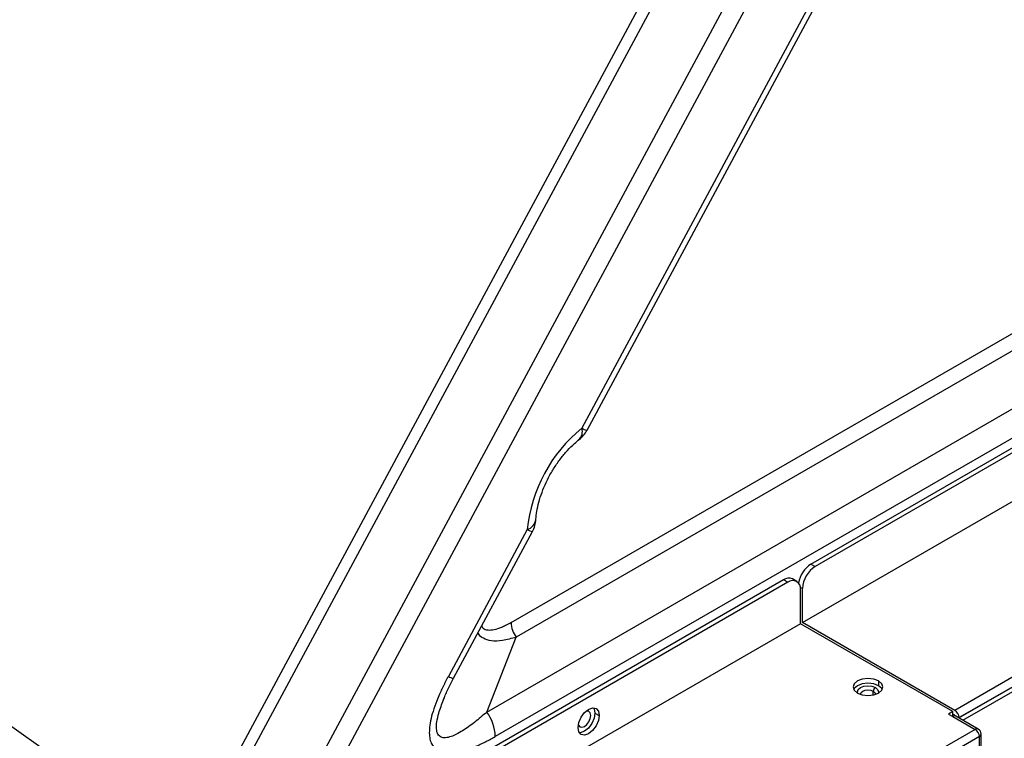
# Model space of a CAD drawing. Header units: millimetres. Extents: x 0 to 1118, y 0 to 864.
# Tile 420 of 438: x 998 to 1015, y 706 to 718. Entities that reach past the tile are written whole.
import ezdxf

# ---------------------------------------------------------------- set-up
doc = ezdxf.new("R2010")
doc.units = ezdxf.units.MM

msp = doc.modelspace()

# ---------------------------------------------------------------- linework, layer by layer
at = {"color": 7, "linetype": 'Continuous', "lineweight": 25}
for p, q in [((1005.8581, 706.1633), (1046.5941, 729.6797)), ((1046.7355, 729.2715), (1005.9996, 705.7551)), ((1007.5362, 710.8889), (1016.1753, 726.9557)), ((1012.7152, 725.9979), (1001.4327, 705.015)), ((1012.8887, 725.9105), (1001.6063, 704.9276)), ((1011.2889, 708.6452), (1041.0934, 725.851)), ((1041.1641, 725.8102), (1011.3596, 708.6044)), ((1002.5107, 704.3557), (1013.9056, 725.5477)), ((1002.8, 704.21), (1014.1949, 725.402)), ((1043.9289, 723.6425), (1013.7001, 706.1918)), ((1013.7648, 706.0658), (1044.2118, 723.6425)), ((1013.8355, 706.025), (1044.2825, 723.6017)), ((1043.9996, 723.5201), (1013.7708, 706.0693)), ((1006.2642, 707.6633), (1032.5607, 722.8439)), ((1032.6455, 722.599), (1006.349, 707.4183)), ((1011.1475, 707.6654), (1019.3733, 712.4141)), ((1000.1883, 704.2966), (990.634, 711.0344)), ((1006.535, 709.221), (1005.2126, 706.7618)), ((1005.2994, 706.7291), (1006.6218, 709.1884)), ((1011.2889, 708.6452), (1011.3596, 708.6044)), ((1011.05, 708.3539), (1010.9793, 708.3948)), ((1010.8293, 708.3799), (936.3002, 665.3552)), ((1010.9, 708.3391), (936.3709, 665.3144)), ((1010.9, 708.3391), (1010.8293, 708.3799)), ((1011.1475, 707.6654), (1011.1475, 708.237)), ((1011.1121, 707.645), (1011.1121, 708.2166)), ((1011.1121, 707.645), (936.1588, 664.3754)), ((1013.6648, 706.1714), (1011.1121, 707.645)), ((1013.7001, 706.1918), (1011.1475, 707.6654)), ((1005.8581, 706.1633), (1006.349, 707.4183)), ((1012.4203, 706.6857), (1012.4203, 706.6041)), ((1005.1327, 706.3686), (1005.1473, 706.4095)), ((1007.6685, 706.147), (1007.7392, 706.1061)), ((1013.6648, 706.1714), (1013.5941, 706.1306)), ((1013.5941, 706.1306), (1013.6648, 706.0898)), ((1013.6648, 706.0898), (1013.6648, 706.1714)), ((1013.7001, 706.1102), (1013.6648, 706.1306)), ((1013.6648, 706.0898), (1014.0395, 705.8734)), ((1013.7001, 706.1102), (1013.7001, 706.0992)), ((1014.0895, 705.8784), (1013.7148, 706.0947)), ((1014.0395, 705.8734), (939.2276, 662.6854)), ((1014.1102, 705.7509), (939.2983, 662.5629)), ((1014.1102, 644.739), (1014.1102, 705.7509)), ((1014.1395, 644.7798), (1014.1395, 705.7918))]:
    msp.add_line(p, q, dxfattribs=at)
at = {"color": 8, "linetype": 'Continuous', "lineweight": 25}
for p, q in [((1015.2926, 725.5083), (1007.4493, 710.9216)), ((1011.1085, 708.2595), (1011.1475, 708.237)), ((1012.3319, 706.4487), (1012.3319, 706.5122))]:
    msp.add_line(p, q, dxfattribs=at)
at = {"color": 7, "linetype": 'Continuous', "lineweight": 25, "flags": 128}
for points in [[(1012.4203, 706.6857), (1012.3392, 706.717), (1012.2435, 706.728), (1012.1478, 706.717), (1012.0667, 706.6857), (1012.0125, 706.6389), (1011.9935, 706.5837), (1012.0125, 706.5285), (1012.0667, 706.4816)], [(1012.4203, 706.6041), (1012.3392, 706.6354), (1012.2435, 706.6463), (1012.1478, 706.6354), (1012.0667, 706.6041), (1012.0125, 706.5573), (1012.0037, 706.5429)], [(1012.0667, 706.4816), (1012.1478, 706.4503), (1012.2435, 706.4394), (1012.3392, 706.4503), (1012.4203, 706.4816), (1012.4745, 706.5285), (1012.4935, 706.5837), (1012.4745, 706.6389), (1012.4203, 706.6857)], [(1012.4833, 706.5429), (1012.4745, 706.5573), (1012.4203, 706.6041)], [(1007.3857, 705.902), (1007.3991, 705.9879), (1007.4374, 706.0763), (1007.4948, 706.1536), (1007.5624, 706.2082), (1007.6301, 706.2317), (1007.6874, 706.2206), (1007.7258, 706.1765), (1007.7392, 706.1061)], [(1007.7392, 706.1061), (1007.7258, 706.0203), (1007.6874, 705.9319), (1007.6301, 705.8546), (1007.5624, 705.8), (1007.4948, 705.7764), (1007.4374, 705.7876), (1007.3991, 705.8317), (1007.3857, 705.902)], [(1007.3902, 705.9508), (1007.3937, 705.9415), (1007.4167, 705.915), (1007.4511, 705.9083), (1007.4917, 705.9224), (1007.5323, 705.9552), (1007.5667, 706.0016), (1007.5897, 706.0546), (1007.5978, 706.1061)], [(1007.6685, 706.147), (1007.655, 706.0611), (1007.6167, 705.9727), (1007.5594, 705.8954), (1007.4917, 705.8408), (1007.4241, 705.8173), (1007.4072, 705.8168)], [(1007.5978, 706.1061), (1007.5897, 706.1484), (1007.5667, 706.1748), (1007.5323, 706.1815), (1007.5225, 706.1799)], [(1007.647, 706.2322), (1007.655, 706.2173), (1007.6685, 706.147)]]:
    msp.add_lwpolyline(points, dxfattribs=at)
at = {"color": 8, "linetype": 'Continuous', "lineweight": 25, "flags": 128}
for points in [[(1012.0736, 706.4778), (1012.0685, 706.502), (1012.0818, 706.5407), (1012.1197, 706.5735), (1012.1765, 706.5954), (1012.2435, 706.6031), (1012.3105, 706.5954), (1012.3672, 706.5735)], [(1012.3672, 706.5735), (1012.4052, 706.5407), (1012.4185, 706.502), (1012.4134, 706.4778)], [(1012.1185, 706.4609), (1012.1185, 706.4612), (1012.128, 706.4888), (1012.1551, 706.5122), (1012.1956, 706.5279), (1012.2435, 706.5334), (1012.2913, 706.5279), (1012.3319, 706.5122)], [(1012.3319, 706.5122), (1012.359, 706.4888), (1012.3685, 706.4615)]]:
    msp.add_lwpolyline(points, dxfattribs=at)
at = {"color": 7, "linetype": 'Continuous', "lineweight": 25}
for centre, radius, start, end in [((1009.0272, 708.9771), 2.5041, 129.05729, 174.40911), ((1007.0958, 711.1257), 0.5, 308.15107, 331.7332), ((1006.1814, 709.4251), 0.5, 331.7332, 356.47125), ((1011.5443, 708.2509), 0.4698, 122.93317, 170.70434), ((1011.608, 708.216), 0.461, 122.60548, 177.39452), ((1010.9171, 708.2572), 0.1509, 65.69288, 125.61758), ((1010.9828, 708.2376), 0.131, 350.78596, 129.20329), ((1006.7137, 707.6818), 0.4499, 182.36177, 215.85089), ((1012.4086, 706.5087), 0.0768, 122.60548, 177.39452), ((1005.2504, 705.7242), 0.7498, 2.36144, 35.85112), ((1013.6941, 706.0489), 0.0503, 65.69288, 125.61758), ((1013.6173, 706.0623), 0.1537, 2.60548, 57.39452), ((1013.9567, 705.7439), 0.1537, 2.60548, 57.39452), ((1014.0395, 705.7918), 0.1, 0, 60.00269)]:
    msp.add_arc(centre, radius, start, end, dxfattribs=at)
at = {"color": 8, "linetype": 'Continuous', "lineweight": 25}
for centre, radius, start, end in [((1007.2688, 710.8644), 0.1894, 315.80929, 17.55857), ((1007.5592, 711.0818), 0.1942, 235.55397, 263.1853), ((1006.4582, 709.4332), 0.2256, 289.90174, 350.17739), ((1006.6783, 709.4702), 0.2875, 240.08455, 258.65472), ((1005.3225, 706.922), 0.1942, 235.5539, 263.18536), ((1014.0688, 705.8325), 0.0503, 65.69288, 125.61758), ((1014.0895, 705.7967), 0.0503, 294.37466, 354.3052)]:
    msp.add_arc(centre, radius, start, end, dxfattribs=at)
at = {"color": 7, "linetype": 'Continuous', "lineweight": 25}
for points, knots in [([(1006.68, 709.387), (1006.6817, 709.4104), (1006.6867, 709.4786), (1006.7081, 709.6044), (1006.7509, 709.7641), (1006.8124, 709.9305), (1006.8911, 710.0979), (1006.9852, 710.2606), (1007.0915, 710.4133), (1007.2063, 710.5505), (1007.3146, 710.6591), (1007.3826, 710.7144), (1007.411, 710.7375)], [0, 0, 0, 0, 0.0547872, 0.1599141, 0.2665972, 0.3748578, 0.4842483, 0.5942538, 0.7043397, 0.8137977, 0.9221151, 1, 1, 1, 1]), ([(1005.2126, 706.7618), (1005.2049, 706.7473), (1005.1895, 706.7186), (1005.1672, 706.6756), (1005.1457, 706.633), (1005.125, 706.5909), (1005.0979, 706.5344), (1005.0616, 706.4549), (1005.0089, 706.3295), (1004.9549, 706.1787), (1004.913, 706.0186), (1004.8929, 705.8793), (1004.8937, 705.7609), (1004.9143, 705.6627), (1004.9545, 705.5841), (1005.0146, 705.5253), (1005.0952, 705.4871), (1005.1972, 705.4709), (1005.3202, 705.4783), (1005.4365, 705.5041), (1005.5385, 705.5362), (1005.6162, 705.5652), (1005.692, 705.597), (1005.7657, 705.6308), (1005.8417, 705.6685), (1005.9199, 705.7098), (1005.9728, 705.7399), (1005.9996, 705.7551)], [0, 0, 0, 0, 0.0162611, 0.0322897, 0.048086, 0.06365, 0.0789815, 0.1104867, 0.1509932, 0.2157867, 0.2736525, 0.3253496, 0.3723941, 0.4169037, 0.4610578, 0.5070483, 0.5571066, 0.6130696, 0.6757592, 0.7452706, 0.7832299, 0.8221309, 0.8557608, 0.890358, 0.9259284, 0.9624758, 1, 1, 1, 1]), ([(1005.1336, 706.3796), (1005.1581, 706.4374), (1005.2079, 706.555), (1005.2684, 706.6701), (1005.2991, 706.7287)], [0, 0, 0, 0, 0.4914246, 1, 1, 1, 1])]:
    msp.add_open_spline(points, degree=3, knots=knots, dxfattribs=at)
at = {"color": 8, "linetype": 'Continuous', "lineweight": 25}
for points, knots in [([(1006.2642, 707.6633), (1006.2588, 707.6602), (1006.2492, 707.6547), (1006.2321, 707.6451), (1006.2069, 707.6314), (1006.1621, 707.6084), (1006.0833, 707.5722), (1005.9816, 707.5372), (1005.8777, 707.5288), (1005.7979, 707.5453), (1005.7802, 707.595), (1005.7742, 707.612)], [0, 0, 0, 0, 0.0287682, 0.051354, 0.0916406, 0.163416, 0.2909528, 0.5157781, 0.7118853, 0.9013451, 1, 1, 1, 1]), ([(1006.349, 707.4183), (1006.2714, 707.3959), (1006.1269, 707.354), (1005.9377, 707.347), (1005.8032, 707.3905), (1005.7285, 707.4444), (1005.7139, 707.4905), (1005.712, 707.4964)], [0, 0, 0, 0, 0.3029434, 0.5642377, 0.7836654, 0.9721656, 1, 1, 1, 1]), ([(1005.8581, 706.1633), (1005.7902, 706.1051), (1005.6556, 705.9897), (1005.4847, 705.8677), (1005.3525, 705.7918), (1005.2558, 705.7494), (1005.1687, 705.7281), (1005.1025, 705.7347), (1005.0614, 705.7598), (1005.0369, 705.7906), (1005.0207, 705.832), (1005.0106, 705.8993), (1005.0182, 706.0061), (1005.0557, 706.1724), (1005.1037, 706.2948), (1005.1327, 706.3686)], [0, 0, 0, 0, 0.1622841, 0.3215718, 0.4036219, 0.4753443, 0.552867, 0.6176802, 0.651692, 0.6837459, 0.7151185, 0.7471681, 0.8101709, 0.8854366, 1, 1, 1, 1])]:
    msp.add_open_spline(points, degree=3, knots=knots, dxfattribs=at)

doc.saveas('drawing.dxf')
